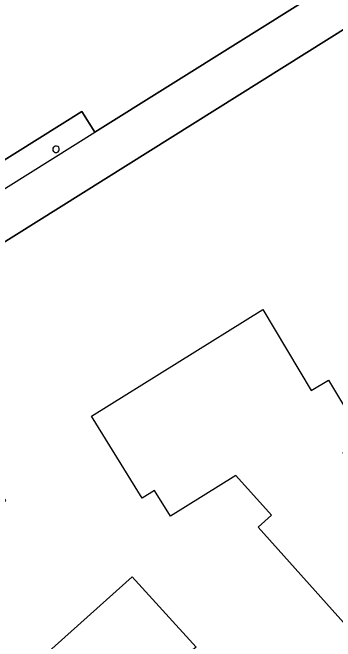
# Model space of a CAD drawing. Extents: x 159279 to 160377, y 384531 to 385888.
# Drawn here: x 159438.2 to 159467.8, y 385224.2 to 385281.8 of the extents above; entities that cross this region are included whole.
import ezdxf

# ---------------------------------------------------------------- set-up
doc = ezdxf.new("R2010")
doc.units = 0
for name, color, linetype in [('IMGEO_Groenvoorziening', 7, 'Continuous'), ('IMGEO_Pand', 7, 'Continuous'), ('IMGEO_Pand_overbouw', 7, 'Continuous'), ('IMGEO_Pand_vergunning_verleend', 7, 'Continuous'), ('IMGEO_Voetgangersgebied_open', 7, 'Continuous')]:
    doc.layers.add(name, color=color, linetype=linetype)

msp = doc.modelspace()

# ---------------------------------------------------------------- linework, layer by layer
at = {"layer": 'IMGEO_Groenvoorziening'}
msp.add_lwpolyline([(159497.859, 385298.653), (159426.009, 385253.608), (159426.543, 385252.723), (159428.1, 385250.144), (159428.191, 385249.992), (159427.647, 385249.685), (159429.08, 385247.346), (159431.161, 385243.949), (159432.593, 385241.611), (159434.091, 385242.523), (159434.171, 385242.398), (159435.306, 385240.612), (159435.778, 385239.869), (159437.565, 385237.059), (159437.11, 385236.655), (159436.991, 385236.549), (159436.757, 385236.409), (159430.587, 385217.007)], dxfattribs=at)
at = {"layer": 'IMGEO_Pand'}
msp.add_lwpolyline([(159441.25, 385351.859), (159432.968, 385346.545), (159431.78, 385348.397), (159415.867, 385338.438), (159394.563, 385325.104), (159402.485, 385312.665), (159400.596, 385311.48), (159430.445, 385263.896), (159444.541, 385272.72), (159445.724, 385270.83), (159492.501, 385300.115)], dxfattribs=at)
for centre, radius, start, end in [((159442.174, 385269.25), 0.301, 80.84866, 264.61743), ((159442.184, 385269.249), 0.3, 262.73305, 82.73305)]:
    msp.add_arc(centre, radius, start, end, dxfattribs=at)
at = {"layer": 'IMGEO_Pand_overbouw'}
msp.add_lwpolyline([(159430.445, 385263.896), (159431.631, 385261.997), (159445.724, 385270.83), (159444.541, 385272.72)], close=True, dxfattribs=at)
at = {"layer": 'IMGEO_Pand_vergunning_verleend'}
for points in [[(159445.418, 385244.81), (159461.124, 385254.581), (159465.534, 385247.165), (159467.109, 385248.115), (159470.175, 385243.03), (159468.425, 385241.465), (159476.966, 385231.916), (159469.281, 385225.043), (159460.672, 385234.667), (159461.89, 385235.757), (159458.634, 385239.397), (159452.648, 385235.672), (159451.193, 385238.01), (159450.079, 385237.318)], [(159435.597, 385218.004), (159449.147, 385230.123), (159454.993, 385223.69), (159454.244, 385223.08), (159456.222, 385220.649), (159450.569, 385216.051), (159452.046, 385213.701), (159450.912, 385212.989), (159461.526, 385196.101), (159452.727, 385190.571), (159440.305, 385210.334), (159441.501, 385211.402)]]:
    msp.add_lwpolyline(points, close=True, dxfattribs=at)
at = {"layer": 'IMGEO_Voetgangersgebied_open'}
for points in [[(159389.39, 385321.78), (159429.394, 385258.118), (159424.986, 385255.303), (159426.009, 385253.608), (159497.859, 385298.653), (159506.85, 385304.364), (159515.25, 385309.623), (159513.073, 385313.056), (159512.632, 385312.774), (159509.325, 385318.031), (159509.752, 385318.295), (159473.614, 385375.297), (159467.362, 385385.157), (159464.704, 385383.64), (159463.396, 385385.729), (159461.661, 385384.66), (159457.508, 385382.049), (159453.622, 385379.606), (159453.246, 385379.369), (159453.794, 385378.488), (159378.085, 385331.09)], [(159457.065, 385349.663), (159458.781, 385346.947), (159461.972, 385341.84), (159466.895, 385344.913), (159486.385, 385313.787), (159484.487, 385312.598), (159492.501, 385300.115), (159445.724, 385270.83), (159444.541, 385272.72), (159430.445, 385263.896), (159400.596, 385311.48)]]:
    msp.add_lwpolyline(points, dxfattribs=at)
for centre, radius, start, end in [((159442.174, 385269.25), 0.301, 80.84866, 264.61743), ((159442.184, 385269.249), 0.3, 262.73305, 82.73305)]:
    msp.add_arc(centre, radius, start, end, dxfattribs=at)

doc.saveas('drawing.dxf')
